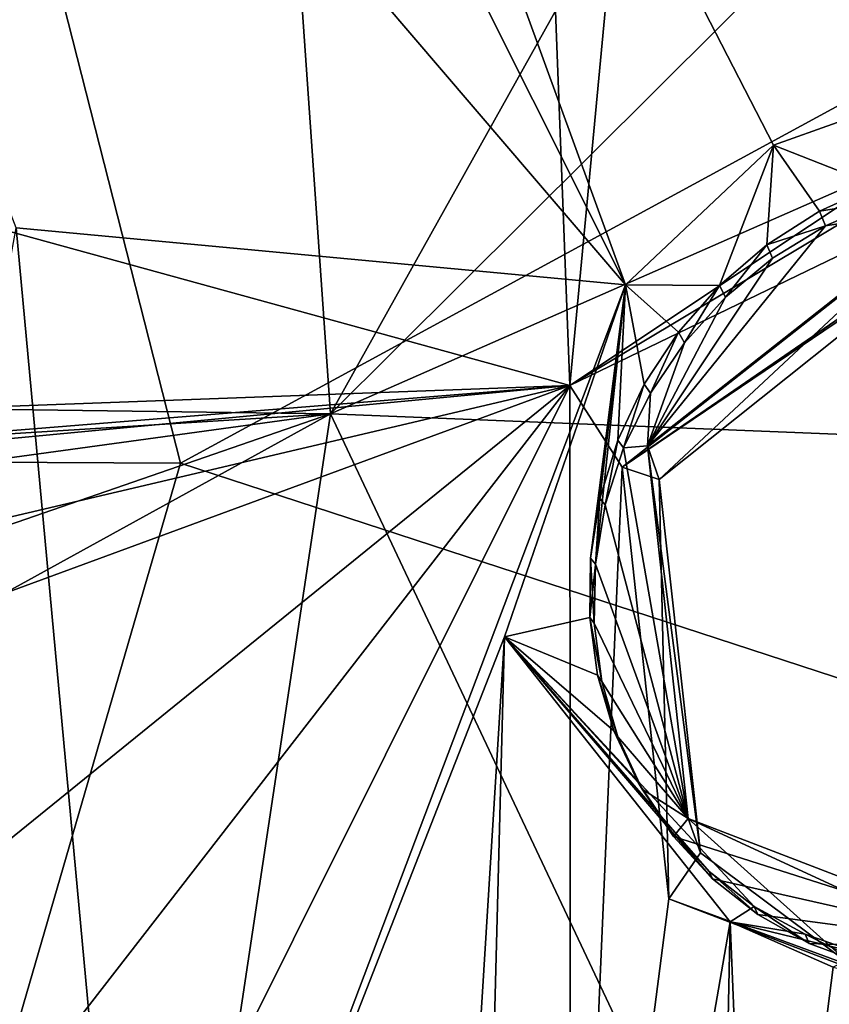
# Model space of a CAD drawing. Header units: millimetres. Extents: x -147 to 294, y -82 to 275.
# Tile 554 of 609: x 261.26 to 265.52, y 214.49 to 219.67. Entities that reach past the tile are written whole.
import ezdxf

# ---------------------------------------------------------------- set-up
doc = ezdxf.new("R2010")
doc.units = ezdxf.units.MM
doc.header["$LTSCALE"] = 67.506716
for name, color, linetype in [('1594', 7, 'CONTINUOUS'), ('1596', 7, 'CONTINUOUS'), ('1878', 7, 'CONTINUOUS'), ('2172', 7, 'CONTINUOUS'), ('2690', 7, 'CONTINUOUS'), ('2691', 7, 'CONTINUOUS'), ('2693', 7, 'CONTINUOUS'), ('2694', 7, 'CONTINUOUS'), ('2695', 7, 'CONTINUOUS'), ('556', 7, 'CONTINUOUS'), ('755', 7, 'CONTINUOUS'), ('871', 7, 'CONTINUOUS')]:
    doc.layers.add(name, color=color, linetype=linetype)

msp = doc.modelspace()

# ---------------------------------------------------------------- linework, layer by layer
at = {"layer": '1594', "linetype": 'CONTINUOUS'}
for points in [[(264.4502, 218.2769, -15.5795), (258.604, 229.943, -12.1909), (261.6507, 225.9608, -13.5045), (264.4502, 218.2769, -15.5795)], [(265.2292, 219.0121, -15.7052), (264.4502, 218.2769, -15.5795), (261.6507, 225.9608, -13.5045), (265.2292, 219.0121, -15.7052)], [(266.2347, 219.3682, -15.9761), (265.2292, 219.0121, -15.7052), (261.6507, 225.9608, -13.5045), (266.2347, 219.3682, -15.9761)], [(263.5921, 224.8545, -14.2495), (266.2347, 219.3682, -15.9761), (261.6507, 225.9608, -13.5045), (263.5921, 224.8545, -14.2495)], [(264.7785, 225.1146, -14.5872), (266.2347, 219.3682, -15.9761), (263.5921, 224.8545, -14.2495), (264.7785, 225.1146, -14.5872)], [(270.946, 219.9744, -17.4406), (266.2347, 219.3682, -15.9761), (264.7785, 225.1146, -14.5872), (270.946, 219.9744, -17.4406)], [(265.0017, 214.9252, -16.4343), (265.5428, 214.6869, -16.6705), (265.1387, 211.5322, -17.2552), (265.0017, 214.9252, -16.4343)], [(265.1387, 211.5322, -17.2552), (265.5428, 214.6869, -16.6705), (272.0053, 213.0915, -19.2509), (265.1387, 211.5322, -17.2552)]]:
    msp.add_3dface(points, dxfattribs=at)
at = {"layer": '1596', "linetype": 'CONTINUOUS'}
for points in [[(258.604, 229.943, -12.1909), (264.4502, 218.2769, -15.5795), (258.8374, 224.8327, -13.4302), (258.604, 229.943, -12.1909)], [(258.8374, 224.8327, -13.4302), (264.4502, 218.2769, -15.5795), (261.2431, 218.5768, -15.1706), (258.8374, 224.8327, -13.4302)], [(261.2431, 218.5768, -15.1706), (264.4502, 218.2769, -15.5795), (261.8953, 211.5282, -16.9147), (261.2431, 218.5768, -15.1706)], [(261.8953, 211.5282, -16.9147), (264.4502, 218.2769, -15.5795), (263.8131, 216.4252, -15.9526), (261.8953, 211.5282, -16.9147)], [(262.8548, 200.9822, -19.5224), (261.8953, 211.5282, -16.9147), (263.8131, 216.4252, -15.9526), (262.8548, 200.9822, -19.5224)], [(263.5569, 206.5989, -18.2613), (262.8548, 200.9822, -19.5224), (263.8131, 216.4252, -15.9526), (263.5569, 206.5989, -18.2613)], [(265.0017, 214.9252, -16.4343), (263.5569, 206.5989, -18.2613), (263.8131, 216.4252, -15.9526), (265.0017, 214.9252, -16.4343)], [(265.0017, 214.9252, -16.4343), (264.8613, 208.1375, -18.0329), (263.5569, 206.5989, -18.2613), (265.0017, 214.9252, -16.4343)], [(265.0017, 214.9252, -16.4343), (265.1387, 211.5322, -17.2552), (264.8613, 208.1375, -18.0329), (265.0017, 214.9252, -16.4343)]]:
    msp.add_3dface(points, dxfattribs=at)
at = {"layer": '1878', "linetype": 'CONTINUOUS'}
msp.add_3dface([(261.2431, 218.5768, -15.1706), (261.8953, 211.5282, -16.9147), (260.3394, 213.622, -16.0449), (261.2431, 218.5768, -15.1706)], dxfattribs=at)
at = {"layer": '2172', "linetype": 'CONTINUOUS'}
for points in [[(263.8962, 224.5728, -12.2577), (264.1579, 217.7465, -13.6393), (264.82, 224.7735, -12.4507), (263.8962, 224.5728, -12.2577)], [(264.82, 224.7735, -12.4507), (264.1579, 217.7465, -13.6393), (272.9912, 223.6325, -14.8788), (264.82, 224.7735, -12.4507)], [(264.1579, 217.7465, -13.6393), (263.8962, 224.5728, -12.2577), (256.8749, 219.7475, -11.5547), (264.1579, 217.7465, -13.6393)], [(272.9912, 223.6325, -14.8788), (264.1579, 217.7465, -13.6393), (272.2961, 222.6223, -14.8677), (272.9912, 223.6325, -14.8788)], [(272.2961, 222.6223, -14.8677), (264.1579, 217.7465, -13.6393), (266.288, 218.7757, -13.9709), (272.2961, 222.6223, -14.8677)], [(264.1579, 217.7465, -13.6393), (256.8749, 219.7475, -11.5547), (248.3198, 217.1607, -10.4624), (264.1579, 217.7465, -13.6393)], [(266.288, 218.7757, -13.9709), (264.1579, 217.7465, -13.6393), (264.432, 217.318, -13.7986), (266.288, 218.7757, -13.9709)], [(249.4615, 214.2947, -11.2721), (264.1579, 217.7465, -13.6393), (236.529, 215.1275, -9.2907), (249.4615, 214.2947, -11.2721)], [(236.529, 215.1275, -9.2907), (264.1579, 217.7465, -13.6393), (244.7672, 216.1816, -10.1087), (236.529, 215.1275, -9.2907)], [(244.7672, 216.1816, -10.1087), (264.1579, 217.7465, -13.6393), (248.3198, 217.1607, -10.4624), (244.7672, 216.1816, -10.1087)], [(252.0136, 213.2815, -11.9607), (264.1579, 217.7465, -13.6393), (249.4615, 214.2947, -11.2721), (252.0136, 213.2815, -11.9607)], [(258.5096, 213.1744, -13.3127), (264.1579, 217.7465, -13.6393), (252.0136, 213.2815, -11.9607), (258.5096, 213.1744, -13.3127)], [(260.1236, 212.5508, -13.8232), (264.1579, 217.7465, -13.6393), (258.5096, 213.1744, -13.3127), (260.1236, 212.5508, -13.8232)], [(260.7626, 210.9519, -14.3545), (264.1579, 217.7465, -13.6393), (260.1236, 212.5508, -13.8232), (260.7626, 210.9519, -14.3545)], [(260.7626, 210.9519, -14.3545), (264.1622, 211.0564, -15.1571), (264.1579, 217.7465, -13.6393), (260.7626, 210.9519, -14.3545)], [(264.1579, 217.7465, -13.6393), (264.1622, 211.0564, -15.1571), (264.432, 217.318, -13.7986), (264.1579, 217.7465, -13.6393)], [(264.432, 217.318, -13.7986), (264.1622, 211.0564, -15.1571), (264.6784, 215.0461, -14.3563), (264.432, 217.318, -13.7986)], [(264.6784, 215.0461, -14.3563), (264.1622, 211.0564, -15.1571), (266.7793, 214.2407, -15.0855), (264.6784, 215.0461, -14.3563)]]:
    msp.add_3dface(points, dxfattribs=at)
at = {"layer": '2690', "linetype": 'CONTINUOUS'}
for points in [[(266.288, 218.7757, -13.9709), (264.432, 217.318, -13.7986), (266.2898, 218.5919, -14.096), (266.288, 218.7757, -13.9709)], [(264.432, 217.318, -13.7986), (266.2461, 218.5437, -14.3226), (266.2898, 218.5919, -14.096), (264.432, 217.318, -13.7986)], [(266.2461, 218.5437, -14.3226), (264.432, 217.318, -13.7986), (264.6276, 217.2529, -14.1349), (266.2461, 218.5437, -14.3226)], [(264.432, 217.318, -13.7986), (264.6784, 215.0461, -14.3563), (264.6276, 217.2529, -14.1349), (264.432, 217.318, -13.7986)], [(264.6276, 217.2529, -14.1349), (264.6784, 215.0461, -14.3563), (264.8453, 215.2885, -14.6173), (264.6276, 217.2529, -14.1349)], [(264.8453, 215.2885, -14.6173), (264.6784, 215.0461, -14.3563), (265.6465, 214.6906, -14.9752), (264.8453, 215.2885, -14.6173)], [(264.6784, 215.0461, -14.3563), (266.7793, 214.2407, -15.0855), (265.6465, 214.6906, -14.9752), (264.6784, 215.0461, -14.3563)]]:
    msp.add_3dface(points, dxfattribs=at)
at = {"layer": '2691', "linetype": 'CONTINUOUS'}
for points in [[(266.1751, 218.6949, -15.0122), (264.6276, 217.2529, -14.1349), (264.5666, 217.4288, -14.8624), (266.1751, 218.6949, -15.0122)], [(266.2461, 218.5437, -14.3226), (264.6276, 217.2529, -14.1349), (266.1751, 218.6949, -15.0122), (266.2461, 218.5437, -14.3226)], [(264.6276, 217.2529, -14.1349), (264.8453, 215.2885, -14.6173), (264.5666, 217.4288, -14.8624), (264.6276, 217.2529, -14.1349)], [(264.5666, 217.4288, -14.8624), (264.8453, 215.2885, -14.6173), (264.78, 215.4682, -15.344), (264.5666, 217.4288, -14.8624)], [(265.6465, 214.6906, -14.9752), (266.674, 214.5937, -15.2915), (264.78, 215.4682, -15.344), (265.6465, 214.6906, -14.9752)], [(264.78, 215.4682, -15.344), (266.674, 214.5937, -15.2915), (266.6002, 214.7693, -15.9771), (264.78, 215.4682, -15.344)], [(264.8453, 215.2885, -14.6173), (265.6465, 214.6906, -14.9752), (264.78, 215.4682, -15.344), (264.8453, 215.2885, -14.6173)]]:
    msp.add_3dface(points, dxfattribs=at)
at = {"layer": '2693', "linetype": 'CONTINUOUS'}
for points in [[(266.1751, 218.6949, -15.0122), (264.5666, 217.4288, -14.8624), (265.5027, 218.5876, -14.8592), (266.1751, 218.6949, -15.0122)], [(265.8001, 218.7164, -14.9097), (266.1751, 218.6949, -15.0122), (265.5027, 218.5876, -14.8592), (265.8001, 218.7164, -14.9097)], [(265.5027, 218.5876, -14.8592), (264.5666, 217.4288, -14.8624), (265.2244, 218.4168, -14.8228), (265.5027, 218.5876, -14.8592)], [(265.2244, 218.4168, -14.8228), (264.5666, 217.4288, -14.8624), (264.977, 218.2108, -14.8023), (265.2244, 218.4168, -14.8228)], [(264.977, 218.2108, -14.8023), (264.5666, 217.4288, -14.8624), (264.76, 217.9713, -14.797), (264.977, 218.2108, -14.8023)], [(264.76, 217.9713, -14.797), (264.5666, 217.4288, -14.8624), (264.5813, 217.7074, -14.8071), (264.76, 217.9713, -14.797)], [(264.5813, 217.7074, -14.8071), (264.5666, 217.4288, -14.8624), (264.4403, 217.4196, -14.8323), (264.5813, 217.7074, -14.8071)], [(264.4403, 217.4196, -14.8323), (264.78, 215.4682, -15.344), (264.344, 217.1194, -14.872), (264.4403, 217.4196, -14.8323)], [(264.5666, 217.4288, -14.8624), (264.78, 215.4682, -15.344), (264.4403, 217.4196, -14.8323), (264.5666, 217.4288, -14.8624)], [(264.344, 217.1194, -14.872), (264.78, 215.4682, -15.344), (264.2916, 216.8066, -14.926), (264.344, 217.1194, -14.872)], [(264.2916, 216.8066, -14.926), (264.78, 215.4682, -15.344), (264.2855, 216.4969, -14.9916), (264.2916, 216.8066, -14.926)], [(264.2855, 216.4969, -14.9916), (264.78, 215.4682, -15.344), (264.3258, 216.1892, -15.0689), (264.2855, 216.4969, -14.9916)], [(264.3258, 216.1892, -15.0689), (264.78, 215.4682, -15.344), (264.4094, 215.8981, -15.1541), (264.3258, 216.1892, -15.0689)], [(264.4094, 215.8981, -15.1541), (264.78, 215.4682, -15.344), (264.5372, 215.6232, -15.2474), (264.4094, 215.8981, -15.1541)], [(264.5372, 215.6232, -15.2474), (264.78, 215.4682, -15.344), (264.7034, 215.3743, -15.3453), (264.5372, 215.6232, -15.2474)], [(264.78, 215.4682, -15.344), (266.6002, 214.7693, -15.9771), (264.7034, 215.3743, -15.3453), (264.78, 215.4682, -15.344)], [(264.7034, 215.3743, -15.3453), (266.6002, 214.7693, -15.9771), (264.9085, 215.1515, -15.4478), (264.7034, 215.3743, -15.3453)], [(264.9085, 215.1515, -15.4478), (266.6002, 214.7693, -15.9771), (265.146, 214.9637, -15.5513), (264.9085, 215.1515, -15.4478)], [(265.146, 214.9637, -15.5513), (266.6002, 214.7693, -15.9771), (265.4165, 214.8123, -15.6556), (265.146, 214.9637, -15.5513)], [(265.4165, 214.8123, -15.6556), (266.6002, 214.7693, -15.9771), (265.7087, 214.704, -15.7564), (265.4165, 214.8123, -15.6556)]]:
    msp.add_3dface(points, dxfattribs=at)
at = {"layer": '2694', "linetype": 'CONTINUOUS'}
for points in [[(265.7687, 218.7987, -15.2168), (265.8001, 218.7164, -14.9097), (265.4707, 218.6638, -15.144), (265.7687, 218.7987, -15.2168)], [(265.8001, 218.7164, -14.9097), (265.5027, 218.5876, -14.8592), (265.4707, 218.6638, -15.144), (265.8001, 218.7164, -14.9097)], [(265.4707, 218.6638, -15.144), (265.5027, 218.5876, -14.8592), (265.1933, 218.4865, -15.0869), (265.4707, 218.6638, -15.144)], [(265.5027, 218.5876, -14.8592), (265.2244, 218.4168, -14.8228), (265.1933, 218.4865, -15.0869), (265.5027, 218.5876, -14.8592)], [(265.1933, 218.4865, -15.0869), (264.977, 218.2108, -14.8023), (264.9446, 218.2726, -15.0472), (265.1933, 218.4865, -15.0869)], [(265.2244, 218.4168, -14.8228), (264.977, 218.2108, -14.8023), (265.1933, 218.4865, -15.0869), (265.2244, 218.4168, -14.8228)], [(264.9446, 218.2726, -15.0472), (264.76, 217.9713, -14.797), (264.7289, 218.0269, -15.025), (264.9446, 218.2726, -15.0472)], [(264.977, 218.2108, -14.8023), (264.76, 217.9713, -14.797), (264.9446, 218.2726, -15.0472), (264.977, 218.2108, -14.8023)], [(264.7289, 218.0269, -15.025), (264.5813, 217.7074, -14.8071), (264.5489, 217.7535, -15.0208), (264.7289, 218.0269, -15.025)], [(264.76, 217.9713, -14.797), (264.5813, 217.7074, -14.8071), (264.7289, 218.0269, -15.025), (264.76, 217.9713, -14.797)], [(264.5489, 217.7535, -15.0208), (264.4403, 217.4196, -14.8323), (264.4098, 217.4594, -15.0344), (264.5489, 217.7535, -15.0208)], [(264.5813, 217.7074, -14.8071), (264.4403, 217.4196, -14.8323), (264.5489, 217.7535, -15.0208), (264.5813, 217.7074, -14.8071)], [(264.4098, 217.4594, -15.0344), (264.344, 217.1194, -14.872), (264.315, 217.1527, -15.0656), (264.4098, 217.4594, -15.0344)], [(264.4403, 217.4196, -14.8323), (264.344, 217.1194, -14.872), (264.4098, 217.4594, -15.0344), (264.4403, 217.4196, -14.8323)], [(264.315, 217.1527, -15.0656), (264.2916, 216.8066, -14.926), (264.2657, 216.8392, -15.1134), (264.315, 217.1527, -15.0656)], [(264.344, 217.1194, -14.872), (264.2916, 216.8066, -14.926), (264.315, 217.1527, -15.0656), (264.344, 217.1194, -14.872)], [(264.2657, 216.8392, -15.1134), (264.2855, 216.4969, -14.9916), (264.2619, 216.5266, -15.1768), (264.2657, 216.8392, -15.1134)], [(264.2916, 216.8066, -14.926), (264.2855, 216.4969, -14.9916), (264.2657, 216.8392, -15.1134), (264.2916, 216.8066, -14.926)], [(264.2855, 216.4969, -14.9916), (264.3258, 216.1892, -15.0689), (264.2619, 216.5266, -15.1768), (264.2855, 216.4969, -14.9916)], [(264.2619, 216.5266, -15.1768), (264.3258, 216.1892, -15.0689), (264.3031, 216.2224, -15.254), (264.2619, 216.5266, -15.1768)], [(264.3258, 216.1892, -15.0689), (264.4094, 215.8981, -15.1541), (264.3031, 216.2224, -15.254), (264.3258, 216.1892, -15.0689)], [(264.3031, 216.2224, -15.254), (264.4094, 215.8981, -15.1541), (264.3887, 215.931, -15.3434), (264.3031, 216.2224, -15.254)], [(264.4094, 215.8981, -15.1541), (264.5372, 215.6232, -15.2474), (264.3887, 215.931, -15.3434), (264.4094, 215.8981, -15.1541)], [(264.3887, 215.931, -15.3434), (264.5372, 215.6232, -15.2474), (264.5168, 215.6581, -15.4431), (264.3887, 215.931, -15.3434)], [(264.5372, 215.6232, -15.2474), (264.7034, 215.3743, -15.3453), (264.5168, 215.6581, -15.4431), (264.5372, 215.6232, -15.2474)], [(264.5168, 215.6581, -15.4431), (264.7034, 215.3743, -15.3453), (264.6851, 215.4095, -15.5514), (264.5168, 215.6581, -15.4431)], [(264.7034, 215.3743, -15.3453), (264.9085, 215.1515, -15.4478), (264.6851, 215.4095, -15.5514), (264.7034, 215.3743, -15.3453)], [(264.6851, 215.4095, -15.5514), (264.9085, 215.1515, -15.4478), (264.8898, 215.1908, -15.6661), (264.6851, 215.4095, -15.5514)], [(264.9085, 215.1515, -15.4478), (265.146, 214.9637, -15.5513), (264.8898, 215.1908, -15.6661), (264.9085, 215.1515, -15.4478)], [(264.8898, 215.1908, -15.6661), (265.146, 214.9637, -15.5513), (265.1278, 215.0065, -15.7849), (264.8898, 215.1908, -15.6661)], [(265.146, 214.9637, -15.5513), (265.4165, 214.8123, -15.6556), (265.1278, 215.0065, -15.7849), (265.146, 214.9637, -15.5513)], [(265.1278, 215.0065, -15.7849), (265.4165, 214.8123, -15.6556), (265.3949, 214.861, -15.9057), (265.1278, 215.0065, -15.7849)], [(265.4165, 214.8123, -15.6556), (265.7087, 214.704, -15.7564), (265.3949, 214.861, -15.9057), (265.4165, 214.8123, -15.6556)], [(265.3949, 214.861, -15.9057), (265.7087, 214.704, -15.7564), (265.6848, 214.7586, -16.0254), (265.3949, 214.861, -15.9057)]]:
    msp.add_3dface(points, dxfattribs=at)
at = {"layer": '2695', "linetype": 'CONTINUOUS'}
for points in [[(265.2292, 219.0121, -15.7052), (266.2347, 219.3682, -15.9761), (265.7687, 218.7987, -15.2168), (265.2292, 219.0121, -15.7052)], [(264.4502, 218.2769, -15.5795), (265.2292, 219.0121, -15.7052), (264.9446, 218.2726, -15.0472), (264.4502, 218.2769, -15.5795)], [(265.2292, 219.0121, -15.7052), (265.1933, 218.4865, -15.0869), (264.9446, 218.2726, -15.0472), (265.2292, 219.0121, -15.7052)], [(265.2292, 219.0121, -15.7052), (265.4707, 218.6638, -15.144), (265.1933, 218.4865, -15.0869), (265.2292, 219.0121, -15.7052)], [(265.2292, 219.0121, -15.7052), (265.7687, 218.7987, -15.2168), (265.4707, 218.6638, -15.144), (265.2292, 219.0121, -15.7052)], [(263.8131, 216.4252, -15.9526), (264.4502, 218.2769, -15.5795), (264.2619, 216.5266, -15.1768), (263.8131, 216.4252, -15.9526)], [(264.4502, 218.2769, -15.5795), (264.2657, 216.8392, -15.1134), (264.2619, 216.5266, -15.1768), (264.4502, 218.2769, -15.5795)], [(264.4502, 218.2769, -15.5795), (264.315, 217.1527, -15.0656), (264.2657, 216.8392, -15.1134), (264.4502, 218.2769, -15.5795)], [(264.4502, 218.2769, -15.5795), (264.4098, 217.4594, -15.0344), (264.315, 217.1527, -15.0656), (264.4502, 218.2769, -15.5795)], [(264.4502, 218.2769, -15.5795), (264.5489, 217.7535, -15.0208), (264.4098, 217.4594, -15.0344), (264.4502, 218.2769, -15.5795)], [(264.4502, 218.2769, -15.5795), (264.9446, 218.2726, -15.0472), (264.7289, 218.0269, -15.025), (264.4502, 218.2769, -15.5795)], [(264.4502, 218.2769, -15.5795), (264.7289, 218.0269, -15.025), (264.5489, 217.7535, -15.0208), (264.4502, 218.2769, -15.5795)], [(263.8131, 216.4252, -15.9526), (264.2619, 216.5266, -15.1768), (264.3031, 216.2224, -15.254), (263.8131, 216.4252, -15.9526)], [(265.0017, 214.9252, -16.4343), (263.8131, 216.4252, -15.9526), (265.1278, 215.0065, -15.7849), (265.0017, 214.9252, -16.4343)], [(263.8131, 216.4252, -15.9526), (264.3031, 216.2224, -15.254), (264.3887, 215.931, -15.3434), (263.8131, 216.4252, -15.9526)], [(263.8131, 216.4252, -15.9526), (264.3887, 215.931, -15.3434), (264.5168, 215.6581, -15.4431), (263.8131, 216.4252, -15.9526)], [(263.8131, 216.4252, -15.9526), (264.5168, 215.6581, -15.4431), (264.6851, 215.4095, -15.5514), (263.8131, 216.4252, -15.9526)], [(263.8131, 216.4252, -15.9526), (264.6851, 215.4095, -15.5514), (264.8898, 215.1908, -15.6661), (263.8131, 216.4252, -15.9526)], [(263.8131, 216.4252, -15.9526), (264.8898, 215.1908, -15.6661), (265.1278, 215.0065, -15.7849), (263.8131, 216.4252, -15.9526)], [(265.0017, 214.9252, -16.4343), (265.1278, 215.0065, -15.7849), (265.3949, 214.861, -15.9057), (265.0017, 214.9252, -16.4343)], [(265.5428, 214.6869, -16.6705), (265.0017, 214.9252, -16.4343), (265.6848, 214.7586, -16.0254), (265.5428, 214.6869, -16.6705)], [(265.0017, 214.9252, -16.4343), (265.3949, 214.861, -15.9057), (265.6848, 214.7586, -16.0254), (265.0017, 214.9252, -16.4343)]]:
    msp.add_3dface(points, dxfattribs=at)
at = {"layer": '556', "linetype": 'CONTINUOUS'}
for points in [[(275.5593, 240.2651, -36.1212), (289.5876, 244.1441, -33.9631), (262.8979, 217.597, -42.8457), (275.5593, 240.2651, -36.1212)], [(289.5876, 244.1441, -33.9631), (292.0149, 230.39, -37.5033), (262.8979, 217.597, -42.8457), (289.5876, 244.1441, -33.9631)], [(261.5082, 237.5115, -37.2259), (275.5593, 240.2651, -36.1212), (262.8979, 217.597, -42.8457), (261.5082, 237.5115, -37.2259)], [(233.3916, 226.4584, -39.0858), (261.5082, 237.5115, -37.2259), (233.1463, 217.9973, -41.4154), (233.3916, 226.4584, -39.0858)], [(233.1463, 217.9973, -41.4154), (261.5082, 237.5115, -37.2259), (262.8979, 217.597, -42.8457), (233.1463, 217.9973, -41.4154)], [(292.0149, 230.39, -37.5033), (292.6028, 216.4034, -40.8964), (262.8979, 217.597, -42.8457), (292.0149, 230.39, -37.5033)]]:
    msp.add_3dface(points, dxfattribs=at)
at = {"layer": '755', "linetype": 'CONTINUOUS'}
for points in [[(233.1463, 217.9973, -41.4154), (262.8979, 217.597, -42.8457), (233.0867, 215.7393, -41.982), (233.1463, 217.9973, -41.4154)], [(232.7281, 200.9917, -45.3873), (262.8979, 217.597, -42.8457), (259.9495, 198.0206, -47.2371), (232.7281, 200.9917, -45.3873)], [(262.8979, 217.597, -42.8457), (232.7281, 200.9917, -45.3873), (232.873, 207.2223, -44.0111), (262.8979, 217.597, -42.8457)], [(233.0288, 213.5032, -42.5312), (262.8979, 217.597, -42.8457), (232.873, 207.2223, -44.0111), (233.0288, 213.5032, -42.5312)], [(233.0867, 215.7393, -41.982), (262.8979, 217.597, -42.8457), (233.0288, 213.5032, -42.5312), (233.0867, 215.7393, -41.982)], [(262.8979, 217.597, -42.8457), (273.9445, 194.1902, -47.4045), (259.9495, 198.0206, -47.2371), (262.8979, 217.597, -42.8457)], [(262.8979, 217.597, -42.8457), (292.6028, 216.4034, -40.8964), (273.9445, 194.1902, -47.4045), (262.8979, 217.597, -42.8457)]]:
    msp.add_3dface(points, dxfattribs=at)
at = {"layer": '871', "linetype": 'CONTINUOUS'}
for points in [[(262.1082, 217.339, -41.3386), (288.8419, 231.8653, -35.2357), (258.5558, 231.2743, -37.6522), (262.1082, 217.339, -41.3386)], [(290.0825, 208.2019, -40.991), (288.8419, 231.8653, -35.2357), (262.1082, 217.339, -41.3386), (290.0825, 208.2019, -40.991)], [(233.3241, 217.4829, -39.7272), (262.1082, 217.339, -41.3386), (258.5558, 231.2743, -37.6522), (233.3241, 217.4829, -39.7272)], [(233.3241, 217.4829, -39.7272), (258.0476, 203.3559, -44.2348), (262.1082, 217.339, -41.3386), (233.3241, 217.4829, -39.7272)], [(258.0476, 203.3559, -44.2348), (290.0825, 208.2019, -40.991), (262.1082, 217.339, -41.3386), (258.0476, 203.3559, -44.2348)]]:
    msp.add_3dface(points, dxfattribs=at)

doc.saveas('drawing.dxf')
